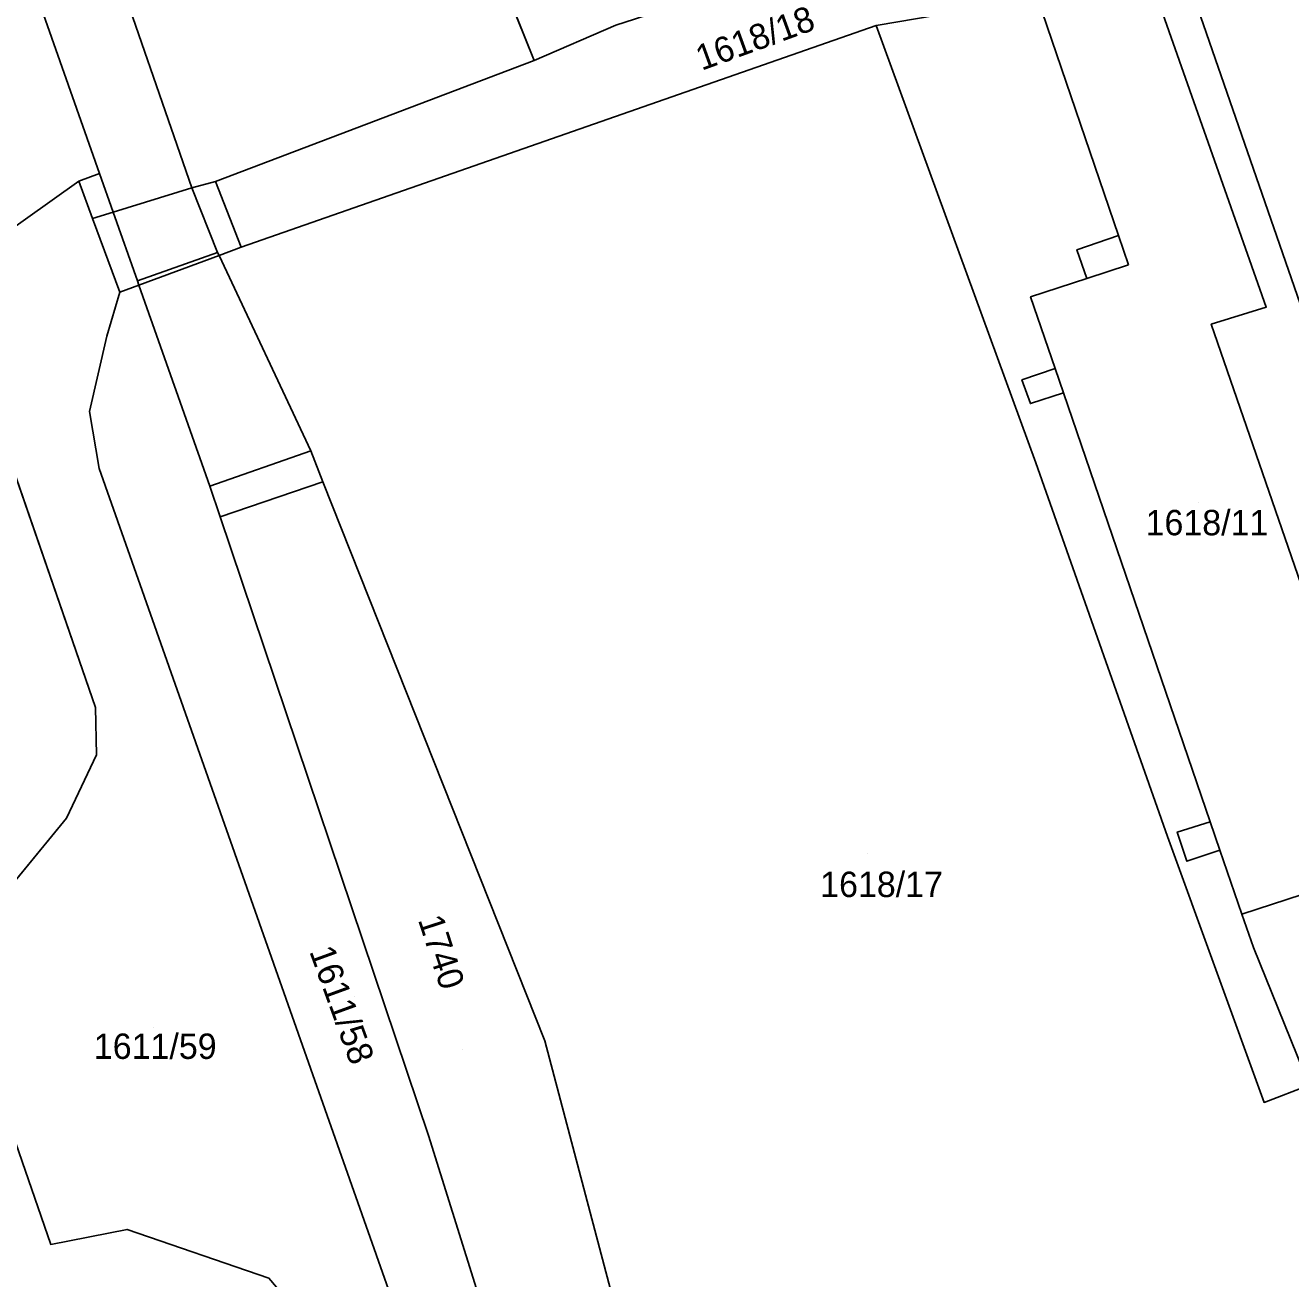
# Model space of a CAD drawing. Extents: x -263943 to -261149, y -1236934 to -1230686.
# Drawn here: x -262342.9 to -262243.2, y -1236424.4 to -1236325.7 of the extents above; entities that cross this region are included whole.
import ezdxf

# ---------------------------------------------------------------- set-up
doc = ezdxf.new("R2010")
doc.units = 0
for name, color, linetype in [('body_kn', 7, 'Continuous'), ('kladpar_druhypozemkov', 7, 'Continuous'), ('kladpar_hranice', 7, 'Continuous'), ('kladpar_parcelnecisla', 7, 'Continuous'), ('kladpar_plochy', 7, 'Continuous'), ('zappar_hrandruhpozemk', 7, 'Continuous')]:
    doc.layers.add(name, color=color, linetype=linetype)

msp = doc.modelspace()

# ---------------------------------------------------------------- linework, layer by layer
at = {"layer": 'body_kn'}
for p, q in [((-262275.87, -1236325.74), (-262275.87, -1236325.74)), ((-262302.8, -1236328.5), (-262302.8, -1236328.5)), ((-262337.02, -1236337.39), (-262337.02, -1236337.39)), ((-262338.64, -1236338), (-262338.64, -1236338)), ((-262338.64, -1236338), (-262338.64, -1236338)), ((-262329.74, -1236338.53), (-262329.74, -1236338.53)), ((-262327.88, -1236338.02), (-262327.88, -1236338.02)), ((-262327.88, -1236338.02), (-262327.88, -1236338.02)), ((-262335.95, -1236340.43), (-262335.95, -1236340.43)), ((-262335.95, -1236340.43), (-262335.95, -1236340.43)), ((-262337.57, -1236340.93), (-262337.57, -1236340.93)), ((-262337.57, -1236340.93), (-262337.57, -1236340.93)), ((-262256.79, -1236342.29), (-262256.79, -1236342.29)), ((-262327.72, -1236343.62), (-262327.72, -1236343.62)), ((-262327.72, -1236343.62), (-262327.72, -1236343.62)), ((-262325.86, -1236343.2), (-262325.86, -1236343.2)), ((-262260.06, -1236343.4), (-262260.06, -1236343.4)), ((-262327.61, -1236343.85), (-262327.61, -1236343.85)), ((-262327.61, -1236343.85), (-262327.61, -1236343.85)), ((-262256, -1236344.6), (-262256, -1236344.6)), ((-262259.28, -1236345.67), (-262259.28, -1236345.67)), ((-262259.28, -1236345.67), (-262259.28, -1236345.67)), ((-262335.43, -1236346.74), (-262335.43, -1236346.74)), ((-262334.04, -1236345.85), (-262334.04, -1236345.85)), ((-262333.92, -1236346.18), (-262333.92, -1236346.18)), ((-262263.71, -1236347.12), (-262263.71, -1236347.12)), ((-262245.16, -1236347.92), (-262245.16, -1236347.92)), ((-262249.48, -1236349.27), (-262249.48, -1236349.27)), ((-262336.45, -1236350.21), (-262336.45, -1236350.21)), ((-262261.78, -1236352.75), (-262261.78, -1236352.75)), ((-262264.39, -1236353.65), (-262264.39, -1236353.65)), ((-262261.13, -1236354.66), (-262261.13, -1236354.66)), ((-262261.13, -1236354.66), (-262261.13, -1236354.66)), ((-262263.72, -1236355.52), (-262263.72, -1236355.52)), ((-262337.81, -1236356.14), (-262337.81, -1236356.14)), ((-262320.37, -1236359.23), (-262320.37, -1236359.23)), ((-262337.06, -1236360.64), (-262337.06, -1236360.64)), ((-262263.3, -1236360.18), (-262263.3, -1236360.18)), ((-262319.44, -1236361.69), (-262319.44, -1236361.69)), ((-262328.34, -1236362.01), (-262328.34, -1236362.01)), ((-262328.34, -1236362.01), (-262328.34, -1236362.01)), ((-262327.53, -1236364.43), (-262327.53, -1236364.43)), ((-262327.53, -1236364.43), (-262327.53, -1236364.43)), ((-262337.33, -1236379.45), (-262337.33, -1236379.45)), ((-262337.26, -1236383.18), (-262337.26, -1236383.18)), ((-262339.63, -1236388.18), (-262339.63, -1236388.18)), ((-262249.57, -1236388.47), (-262249.57, -1236388.47)), ((-262252.93, -1236389.61), (-262252.93, -1236389.61)), ((-262252.16, -1236389.27), (-262252.16, -1236389.27)), ((-262251.4, -1236391.56), (-262251.4, -1236391.56)), ((-262248.81, -1236390.7), (-262248.81, -1236390.7)), ((-262248.81, -1236390.7), (-262248.81, -1236390.7)), ((-262247.09, -1236395.72), (-262247.09, -1236395.72)), ((-262247.09, -1236395.72), (-262247.09, -1236395.72)), ((-262246.16, -1236398.35), (-262246.16, -1236398.35)), ((-262301.97, -1236405.71), (-262301.97, -1236405.71)), ((-262245.33, -1236410.55), (-262245.33, -1236410.55)), ((-262245.33, -1236410.55), (-262245.33, -1236410.55)), ((-262311.13, -1236413.15), (-262311.13, -1236413.15)), ((-262334.85, -1236420.56), (-262334.85, -1236420.56)), ((-262340.86, -1236421.74), (-262340.86, -1236421.74)), ((-262323.68, -1236424.4), (-262323.68, -1236424.4))]:
    msp.add_line(p, q, dxfattribs=at)
at = {"layer": 'kladpar_druhypozemkov'}
for p, q in [((-262250.5, -1236363.29), (-262250.5, -1236363.29)), ((-262276.56, -1236390.98), (-262276.56, -1236390.98)), ((-262316.98, -1236402.21), (-262316.98, -1236402.21)), ((-262332.74, -1236404.65), (-262332.74, -1236404.65)), ((-262308.48, -1236406.36), (-262308.48, -1236406.36))]:
    msp.add_line(p, q, dxfattribs=at)
at = {"layer": 'kladpar_hranice'}
for points in [[(-262327.88, -1236338.02), (-262329.74, -1236338.53), (-262336.49, -1236319.02), (-262339.8, -1236309.86), (-262313.65, -1236301.34), (-262302.8, -1236328.5), (-262327.88, -1236338.02)], [(-262296.37, -1236325.71), (-262302.8, -1236328.5), (-262313.65, -1236301.34)], [(-262264.2, -1236307.49), (-262259.82, -1236306.34), (-262259.76, -1236306.53), (-262254.78, -1236320.61), (-262263.17, -1236323.56), (-262275.87, -1236325.74), (-262325.86, -1236343.2), (-262327.61, -1236343.85), (-262327.72, -1236343.62), (-262329.74, -1236338.53), (-262327.88, -1236338.02), (-262302.8, -1236328.5), (-262296.37, -1236325.71), (-262294.9, -1236325.23), (-262278.39, -1236319.83), (-262272.65, -1236317.95), (-262268.91, -1236308.72), (-262264.2, -1236307.49)], [(-262231.4, -1236379.64), (-262252.16, -1236319.68), (-262233.44, -1236315.4), (-262202.23, -1236348.08), (-262235.98, -1236359.03), (-262223.24, -1236395.78), (-262224.93, -1236398.48), (-262231.4, -1236379.64)], [(-262336.49, -1236319.02), (-262329.74, -1236338.53), (-262327.72, -1236343.62), (-262327.61, -1236343.85), (-262320.37, -1236359.23), (-262319.44, -1236361.69), (-262301.97, -1236405.71), (-262293.72, -1236436.91)], [(-262234.81, -1236391.76), (-262249.48, -1236349.27), (-262245.16, -1236347.92), (-262254.78, -1236320.61), (-262252.16, -1236319.68), (-262231.4, -1236379.64)], [(-262234.01, -1236391.49), (-262233.45, -1236393.12), (-262241.76, -1236395.98), (-262242.33, -1236394.18), (-262247.09, -1236395.72), (-262248.81, -1236390.7), (-262251.4, -1236391.56), (-262252.16, -1236389.27), (-262249.57, -1236388.47), (-262261.13, -1236354.66), (-262263.72, -1236355.52), (-262264.39, -1236353.65), (-262261.78, -1236352.75), (-262263.71, -1236347.12), (-262259.28, -1236345.67), (-262260.06, -1236343.4), (-262256.79, -1236342.29), (-262263.17, -1236323.56), (-262254.78, -1236320.61), (-262245.16, -1236347.92), (-262249.48, -1236349.27), (-262234.81, -1236391.76), (-262234.01, -1236391.49)], [(-262342.59, -1236321.56), (-262337.02, -1236337.39), (-262338.64, -1236338)], [(-262296.54, -1236459.7), (-262311.13, -1236413.15), (-262327.53, -1236364.43), (-262328.34, -1236362.01), (-262333.92, -1236346.18), (-262334.04, -1236345.85), (-262335.95, -1236340.43), (-262337.02, -1236337.39), (-262342.59, -1236321.56)], [(-262241.77, -1236409.2), (-262245.33, -1236410.55), (-262252.93, -1236389.61), (-262263.3, -1236360.18), (-262275.87, -1236325.74), (-262263.17, -1236323.56), (-262256.79, -1236342.29), (-262260.06, -1236343.4), (-262259.28, -1236345.67), (-262263.71, -1236347.12), (-262261.78, -1236352.75), (-262264.39, -1236353.65), (-262263.72, -1236355.52), (-262261.13, -1236354.66), (-262249.57, -1236388.47), (-262252.16, -1236389.27), (-262251.4, -1236391.56), (-262248.81, -1236390.7), (-262247.09, -1236395.72), (-262242.33, -1236394.18)], [(-262338.64, -1236338), (-262348.98, -1236345.36), (-262349.03, -1236345.38), (-262350.05, -1236338.88), (-262351.1, -1236333.79), (-262352.22, -1236325.16)], [(-262233.64, -1236470.84), (-262247.57, -1236438.1), (-262274.68, -1236447.2), (-262286.75, -1236486.59), (-262298.27, -1236489.96), (-262287.67, -1236474.47), (-262288.41, -1236459.63), (-262293.72, -1236436.91), (-262301.97, -1236405.71), (-262319.44, -1236361.69), (-262320.37, -1236359.23), (-262327.61, -1236343.85), (-262325.86, -1236343.2), (-262275.87, -1236325.74), (-262263.3, -1236360.18), (-262252.93, -1236389.61), (-262245.33, -1236410.55)], [(-262319.79, -1236428.98), (-262323.68, -1236424.4), (-262334.85, -1236420.56), (-262340.86, -1236421.74), (-262343.88, -1236413), (-262346.69, -1236404.87), (-262349.38, -1236397.06), (-262345.82, -1236395.71), (-262339.63, -1236388.18), (-262337.26, -1236383.18), (-262337.33, -1236379.45), (-262348.98, -1236345.78), (-262349.03, -1236345.38), (-262348.98, -1236345.36), (-262338.64, -1236338), (-262337.02, -1236337.39), (-262335.95, -1236340.43), (-262334.04, -1236345.85), (-262333.92, -1236346.18), (-262335.43, -1236346.74), (-262336.45, -1236350.21), (-262337.81, -1236356.14), (-262337.06, -1236360.64), (-262313.77, -1236426.7)], [(-262348.98, -1236345.78), (-262337.33, -1236379.45), (-262337.26, -1236383.18), (-262339.63, -1236388.18), (-262345.82, -1236395.71), (-262349.38, -1236397.06), (-262346.69, -1236404.87), (-262343.88, -1236413), (-262340.86, -1236421.74), (-262334.85, -1236420.56), (-262323.68, -1236424.4), (-262319.79, -1236428.98)], [(-262307.25, -1236492.31), (-262328.69, -1236499.82), (-262343.54, -1236506.5), (-262339.65, -1236512.86), (-262371.14, -1236539.89), (-262376.03, -1236541.14), (-262376.9, -1236536.58), (-262340.73, -1236502.94), (-262315.88, -1236487.38), (-262305.29, -1236477.15), (-262301.97, -1236468.08), (-262302.72, -1236457.83), (-262313.77, -1236426.7), (-262337.06, -1236360.64), (-262337.81, -1236356.14), (-262336.45, -1236350.21), (-262335.43, -1236346.74), (-262333.92, -1236346.18), (-262328.34, -1236362.01), (-262327.53, -1236364.43), (-262311.13, -1236413.15), (-262296.54, -1236459.7), (-262298.76, -1236475.97), (-262307.25, -1236492.31)], [(-262245.33, -1236410.55), (-262241.77, -1236409.2)]]:
    msp.add_lwpolyline(points, dxfattribs=at)
at = {"layer": 'kladpar_plochy'}
for p, q in [((-262302.8, -1236328.5), (-262313.65, -1236301.34)), ((-262296.37, -1236325.71), (-262302.8, -1236328.5)), ((-262348.98, -1236345.78), (-262337.33, -1236379.45)), ((-262337.33, -1236379.45), (-262337.26, -1236383.18)), ((-262337.26, -1236383.18), (-262339.63, -1236388.18)), ((-262339.63, -1236388.18), (-262345.82, -1236395.71)), ((-262343.88, -1236413), (-262340.86, -1236421.74)), ((-262340.86, -1236421.74), (-262334.85, -1236420.56)), ((-262334.85, -1236420.56), (-262323.68, -1236424.4)), ((-262323.68, -1236424.4), (-262319.79, -1236428.98))]:
    msp.add_line(p, q, dxfattribs=at)
for points in [[(-262327.88, -1236338.02), (-262329.74, -1236338.53), (-262336.49, -1236319.02), (-262339.8, -1236309.86), (-262313.65, -1236301.34), (-262302.8, -1236328.5)], [(-262264.2, -1236307.49), (-262259.82, -1236306.34), (-262259.76, -1236306.53), (-262254.78, -1236320.61), (-262263.17, -1236323.56), (-262275.87, -1236325.74), (-262325.86, -1236343.2), (-262327.61, -1236343.85), (-262327.72, -1236343.62), (-262329.74, -1236338.53), (-262327.88, -1236338.02), (-262302.8, -1236328.5), (-262296.37, -1236325.71), (-262294.9, -1236325.23), (-262278.39, -1236319.83), (-262272.65, -1236317.95), (-262268.91, -1236308.72)], [(-262231.4, -1236379.64), (-262252.16, -1236319.68), (-262233.44, -1236315.4), (-262202.23, -1236348.08), (-262235.98, -1236359.03), (-262223.24, -1236395.78), (-262224.93, -1236398.48)], [(-262234.01, -1236391.49), (-262233.45, -1236393.12), (-262241.76, -1236395.98), (-262242.33, -1236394.18), (-262247.09, -1236395.72), (-262248.81, -1236390.7), (-262251.4, -1236391.56), (-262252.16, -1236389.27), (-262249.57, -1236388.47), (-262261.13, -1236354.66), (-262263.72, -1236355.52), (-262264.39, -1236353.65), (-262261.78, -1236352.75), (-262263.71, -1236347.12), (-262259.28, -1236345.67), (-262260.06, -1236343.4), (-262256.79, -1236342.29), (-262263.17, -1236323.56), (-262254.78, -1236320.61), (-262245.16, -1236347.92), (-262249.48, -1236349.27), (-262234.81, -1236391.76)], [(-262245.33, -1236410.55), (-262241.77, -1236409.2), (-262231.18, -1236405.32), (-262228.39, -1236403.38), (-262224.93, -1236398.48), (-262213.69, -1236431.21), (-262203.65, -1236460.13), (-262211.11, -1236462.49), (-262233.64, -1236470.84), (-262247.57, -1236438.1), (-262274.68, -1236447.2), (-262286.75, -1236486.59), (-262298.27, -1236489.96), (-262287.67, -1236474.47), (-262288.41, -1236459.63), (-262293.72, -1236436.91), (-262301.97, -1236405.71), (-262319.44, -1236361.69), (-262320.37, -1236359.23), (-262327.61, -1236343.85), (-262325.86, -1236343.2), (-262275.87, -1236325.74), (-262263.3, -1236360.18), (-262252.93, -1236389.61)], [(-262307.25, -1236492.31), (-262328.69, -1236499.82), (-262343.54, -1236506.5), (-262339.65, -1236512.86), (-262371.14, -1236539.89), (-262376.03, -1236541.14), (-262376.9, -1236536.58), (-262340.73, -1236502.94), (-262315.88, -1236487.38), (-262305.29, -1236477.15), (-262301.97, -1236468.08), (-262302.72, -1236457.83), (-262313.77, -1236426.7), (-262337.06, -1236360.64), (-262337.81, -1236356.14), (-262336.45, -1236350.21), (-262335.43, -1236346.74), (-262333.92, -1236346.18), (-262328.34, -1236362.01), (-262327.53, -1236364.43), (-262311.13, -1236413.15), (-262296.54, -1236459.7), (-262298.76, -1236475.97)]]:
    msp.add_lwpolyline(points, close=True, dxfattribs=at)
for points in [[(-262336.49, -1236319.02), (-262329.74, -1236338.53), (-262327.72, -1236343.62), (-262327.61, -1236343.85), (-262320.37, -1236359.23), (-262319.44, -1236361.69), (-262301.97, -1236405.71), (-262293.72, -1236436.91)], [(-262234.81, -1236391.76), (-262249.48, -1236349.27), (-262245.16, -1236347.92), (-262254.78, -1236320.61), (-262252.16, -1236319.68), (-262231.4, -1236379.64)], [(-262342.59, -1236321.56), (-262337.02, -1236337.39), (-262338.64, -1236338), (-262348.98, -1236345.36), (-262349.03, -1236345.38), (-262350.05, -1236338.88), (-262351.1, -1236333.79), (-262352.22, -1236325.16)], [(-262296.54, -1236459.7), (-262311.13, -1236413.15), (-262327.53, -1236364.43), (-262328.34, -1236362.01), (-262333.92, -1236346.18), (-262334.04, -1236345.85), (-262335.95, -1236340.43), (-262337.02, -1236337.39), (-262342.59, -1236321.56)], [(-262241.77, -1236409.2), (-262245.33, -1236410.55), (-262252.93, -1236389.61), (-262263.3, -1236360.18), (-262275.87, -1236325.74), (-262263.17, -1236323.56), (-262256.79, -1236342.29), (-262260.06, -1236343.4), (-262259.28, -1236345.67), (-262263.71, -1236347.12), (-262261.78, -1236352.75), (-262264.39, -1236353.65), (-262263.72, -1236355.52), (-262261.13, -1236354.66), (-262249.57, -1236388.47), (-262252.16, -1236389.27), (-262251.4, -1236391.56), (-262248.81, -1236390.7), (-262247.09, -1236395.72), (-262242.33, -1236394.18)], [(-262319.79, -1236428.98), (-262323.68, -1236424.4), (-262334.85, -1236420.56), (-262340.86, -1236421.74), (-262343.88, -1236413), (-262346.69, -1236404.87), (-262349.38, -1236397.06), (-262345.82, -1236395.71), (-262339.63, -1236388.18), (-262337.26, -1236383.18), (-262337.33, -1236379.45), (-262348.98, -1236345.78), (-262349.03, -1236345.38), (-262348.98, -1236345.36), (-262338.64, -1236338), (-262337.02, -1236337.39), (-262335.95, -1236340.43), (-262334.04, -1236345.85), (-262333.92, -1236346.18), (-262335.43, -1236346.74), (-262336.45, -1236350.21), (-262337.81, -1236356.14), (-262337.06, -1236360.64), (-262313.77, -1236426.7)]]:
    msp.add_lwpolyline(points, dxfattribs=at)
at = {"layer": 'zappar_hrandruhpozemk'}
for p, q in [((-262335.95, -1236340.43), (-262329.74, -1236338.53)), ((-262327.88, -1236338.02), (-262325.86, -1236343.2)), ((-262337.57, -1236340.93), (-262335.95, -1236340.43)), ((-262256, -1236344.6), (-262256.79, -1236342.29)), ((-262327.72, -1236343.62), (-262334.04, -1236345.85)), ((-262327.61, -1236343.85), (-262333.92, -1236346.18)), ((-262259.28, -1236345.67), (-262256, -1236344.6)), ((-262261.13, -1236354.66), (-262261.78, -1236352.75)), ((-262328.34, -1236362.01), (-262320.37, -1236359.23)), ((-262327.53, -1236364.43), (-262319.44, -1236361.69)), ((-262248.81, -1236390.7), (-262249.57, -1236388.47)), ((-262247.09, -1236395.72), (-262246.16, -1236398.35)), ((-262246.16, -1236398.35), (-262241.77, -1236409.2))]:
    msp.add_line(p, q, dxfattribs=at)
msp.add_lwpolyline([(-262338.64, -1236338), (-262337.57, -1236340.93), (-262335.43, -1236346.74)], dxfattribs=at)

# ---------------------------------------------------------------- texts
at = {"layer": 'kladpar_parcelnecisla'}
for s, rotation, p in [('1618/18', 20, (-262289.615, -1236329.315)), ('1740', 288, (-262311.961, -1236396.166)), ('1611/58', 290, (-262320.523, -1236398.653))]:
    msp.add_text(s, height=2, rotation=rotation, dxfattribs=at).set_placement(p)
for s, p in [('1618/11', (-262254.655, -1236365.89)), ('1618/17', (-262280.277, -1236394.38)), ('1611/59', (-262337.468, -1236407.13))]:
    msp.add_text(s, height=2, dxfattribs=at).set_placement(p)

doc.saveas('drawing.dxf')
